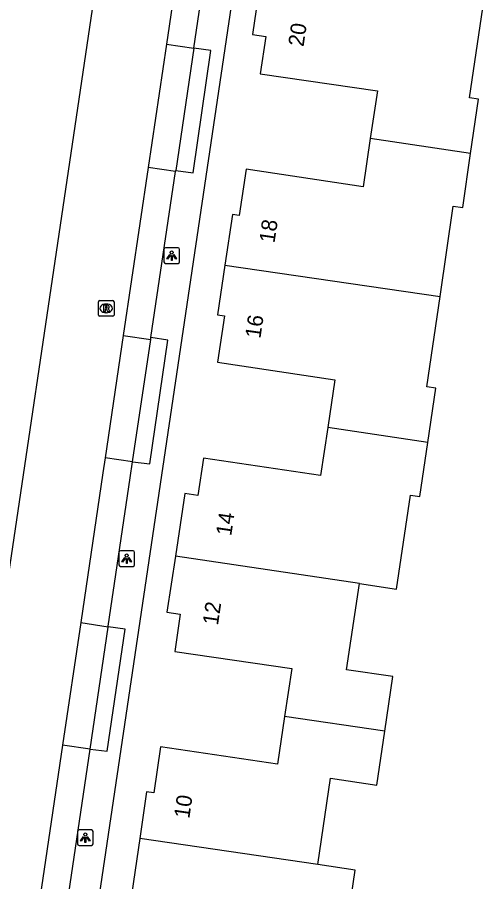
# Model space of a CAD drawing. Extents: x 164150 to 165261, y 382513 to 383432.
# Drawn here: x 164477.9 to 164507.7, y 382912.1 to 382967.6 of the extents above; entities that cross this region are included whole.
import ezdxf

# ---------------------------------------------------------------- set-up
doc = ezdxf.new("R2010")
doc.units = 0
for name, color, linetype in [('IMGEO_Lichtpunt', 7, 'Continuous'), ('IMGEO_Pand', 7, 'Continuous'), ('IMGEO_Pand_nummerreeks', 7, 'Continuous'), ('IMGEO_Rijbaan_lokaal_open', 7, 'Continuous'), ('IMGEO_Rioolput', 7, 'Continuous'), ('IMGEO_Voetpad_open', 7, 'Continuous')]:
    doc.layers.add(name, color=color, linetype=linetype)

msp = doc.modelspace()

# ---------------------------------------------------------------- linework, layer by layer
at = {"layer": 'IMGEO_Lichtpunt'}
for p, q in [((164487.287, 382952.663), (164487.287, 382951.856)), ((164487.287, 382952.663), (164487.287, 382951.856)), ((164488.189, 382952.758), (164487.381, 382952.758)), ((164488.189, 382952.758), (164487.381, 382952.758)), ((164488.283, 382951.856), (164488.283, 382952.663)), ((164488.283, 382951.856), (164488.283, 382952.663)), ((164487.381, 382951.762), (164488.189, 382951.762)), ((164487.381, 382951.762), (164488.189, 382951.762)), ((164484.401, 382933.205), (164484.401, 382932.398)), ((164484.401, 382933.205), (164484.401, 382932.398)), ((164485.303, 382933.3), (164484.495, 382933.3)), ((164485.303, 382933.3), (164484.495, 382933.3)), ((164485.397, 382932.398), (164485.397, 382933.205)), ((164485.397, 382932.398), (164485.397, 382933.205)), ((164484.495, 382932.304), (164485.303, 382932.304)), ((164484.495, 382932.304), (164485.303, 382932.304)), ((164481.745, 382915.287), (164481.745, 382914.48)), ((164481.745, 382915.287), (164481.745, 382914.48)), ((164482.647, 382915.382), (164481.839, 382915.382)), ((164482.647, 382915.382), (164481.839, 382915.382)), ((164482.741, 382914.48), (164482.741, 382915.287)), ((164482.741, 382914.48), (164482.741, 382915.287)), ((164481.839, 382914.386), (164482.647, 382914.386)), ((164481.839, 382914.386), (164482.647, 382914.386))]:
    msp.add_line(p, q, dxfattribs=at)
for points in [[(164487.661, 382952.327), (164487.7, 382952.299), (164487.512, 382952.037), (164487.474, 382952.064), (164487.661, 382952.327)], [(164487.873, 382952.299), (164487.911, 382952.326), (164488.098, 382952.064), (164488.059, 382952.036), (164487.873, 382952.299)], [(164487.763, 382952.279), (164487.81, 382952.279), (164487.81, 382951.957), (164487.763, 382951.957), (164487.763, 382952.279)], [(164484.775, 382932.869), (164484.814, 382932.841), (164484.626, 382932.579), (164484.588, 382932.606), (164484.775, 382932.869)], [(164484.877, 382932.821), (164484.924, 382932.821), (164484.924, 382932.499), (164484.877, 382932.499), (164484.877, 382932.821)], [(164484.987, 382932.841), (164485.025, 382932.868), (164485.212, 382932.606), (164485.173, 382932.578), (164484.987, 382932.841)], [(164482.119, 382914.951), (164482.158, 382914.923), (164481.97, 382914.661), (164481.932, 382914.688), (164482.119, 382914.951)], [(164482.221, 382914.903), (164482.268, 382914.903), (164482.268, 382914.581), (164482.221, 382914.581), (164482.221, 382914.903)], [(164482.331, 382914.923), (164482.369, 382914.95), (164482.556, 382914.688), (164482.517, 382914.66), (164482.331, 382914.923)]]:
    msp.add_lwpolyline(points, dxfattribs=at)
for centre in [(164487.786, 382952.461), (164484.9, 382933.003), (164482.244, 382915.085)]:
    msp.add_circle(centre, 0.0994, dxfattribs=at)
for centre, start, end in [((164487.381, 382952.663), 90, 180), ((164487.381, 382952.663), 90, 180), ((164488.189, 382952.663), 0, 90), ((164488.189, 382952.663), 0, 90), ((164487.381, 382951.856), 180, 270), ((164487.381, 382951.856), 180, 270), ((164488.189, 382951.856), 270, 0), ((164488.189, 382951.856), 270, 360), ((164484.495, 382933.205), 90, 180), ((164484.495, 382933.205), 90, 180), ((164485.303, 382933.205), 0, 90), ((164485.303, 382933.205), 0, 90), ((164484.495, 382932.398), 180, 270), ((164484.495, 382932.398), 180, 270), ((164485.303, 382932.398), 270, 0), ((164485.303, 382932.398), 270, 360), ((164481.839, 382915.287), 90, 180), ((164481.839, 382915.287), 90, 180), ((164482.647, 382915.287), 0, 90), ((164482.647, 382915.287), 0, 90), ((164481.839, 382914.48), 180, 270), ((164481.839, 382914.48), 180, 270), ((164482.647, 382914.48), 270, 0), ((164482.647, 382914.48), 270, 360)]:
    msp.add_arc(centre, 0.0946, start, end, dxfattribs=at)
at = {"layer": 'IMGEO_Pand'}
for points in [[(164493.531, 382970.275), (164492.965, 382966.452), (164493.813, 382966.327), (164493.462, 382963.942), (164500.979, 382962.835), (164500.524, 382959.772)], [(164506.962, 382958.826), (164507.474, 382962.308), (164506.878, 382962.404), (164507.734, 382968.167)], [(164500.524, 382959.772), (164500.066, 382956.684), (164492.553, 382957.806), (164492.116, 382954.838), (164491.677, 382954.904), (164491.198, 382951.65)], [(164506.962, 382958.826), (164500.524, 382959.772)], [(164504.998, 382949.631), (164505.846, 382955.431), (164506.45, 382955.343), (164506.962, 382958.826)], [(164491.198, 382951.65), (164490.727, 382948.45), (164491.163, 382948.387), (164490.733, 382945.418), (164498.249, 382944.295), (164497.794, 382941.224)], [(164491.198, 382951.65), (164504.998, 382949.631)], [(164504.217, 382940.268), (164504.734, 382943.745), (164504.149, 382943.831), (164504.998, 382949.631)], [(164497.794, 382941.224), (164497.336, 382938.134), (164489.82, 382939.256), (164489.466, 382936.867), (164488.626, 382936.992), (164488.019, 382932.954)], [(164504.217, 382940.268), (164497.794, 382941.224)], [(164499.829, 382931.196), (164502.207, 382930.842), (164503.106, 382936.88), (164503.699, 382936.791), (164504.217, 382940.268)], [(164488.019, 382932.954), (164487.478, 382929.36), (164488.333, 382929.233), (164487.978, 382926.843), (164495.482, 382925.737), (164495.029, 382922.675)], [(164499.829, 382931.196), (164488.019, 382932.954)], [(164501.455, 382921.725), (164501.969, 382925.229), (164499.005, 382925.662), (164499.829, 382931.196)], [(164495.029, 382922.675), (164494.577, 382919.612), (164487.065, 382920.724), (164486.631, 382917.756), (164486.177, 382917.822), (164485.737, 382914.833)], [(164501.455, 382921.725), (164495.029, 382922.675)], [(164497.165, 382913.157), (164497.979, 382918.699), (164500.947, 382918.264), (164501.455, 382921.725)], [(164485.737, 382914.833), (164485.222, 382911.337), (164485.647, 382911.272), (164485.215, 382908.319), (164492.734, 382907.199), (164492.284, 382904.127)], [(164497.165, 382913.157), (164485.737, 382914.833)], [(164498.744, 382903.179), (164499.262, 382906.703), (164498.667, 382906.787), (164499.559, 382912.806), (164497.165, 382913.157)]]:
    msp.add_lwpolyline(points, dxfattribs=at)
at = {"layer": 'IMGEO_Rijbaan_lokaal_open'}
for points in [[(164472.108, 382896.577), (164486.03, 382990.645), (164486.178, 382991.604)], [(164488.991, 382976.277), (164487.446, 382965.833)], [(164487.446, 382965.833), (164486.275, 382957.923)], [(164486.275, 382957.923), (164484.677, 382947.121)], [(164484.677, 382947.121), (164483.514, 382939.266)], [(164483.514, 382939.266), (164483.373, 382938.31), (164481.951, 382928.698)], [(164481.951, 382928.698), (164480.788, 382920.832)], [(164480.788, 382920.832), (164479.16, 382909.83)]]:
    msp.add_lwpolyline(points, dxfattribs=at)
at = {"layer": 'IMGEO_Rioolput'}
for p, q in [((164483.083, 382948.447), (164483.083, 382949.299)), ((164483.158, 382949.373), (164484.01, 382949.373)), ((164483.571, 382949.153), (164483.596, 382949.153)), ((164484.084, 382949.299), (164484.084, 382948.447)), ((164483.594, 382948.593), (164483.569, 382948.593)), ((164484.01, 382948.373), (164483.158, 382948.373))]:
    msp.add_line(p, q, dxfattribs=at)
for points in [[(164483.083, 382948.447), (164483.083, 382949.299)], [(164483.158, 382949.373), (164484.01, 382949.373)], [(164483.672, 382949.071), (164483.42, 382949.073), (164483.42, 382948.673)], [(164483.598, 382948.992), (164483.544, 382948.992), (164483.544, 382948.911)], [(164484.084, 382949.299), (164484.084, 382948.447)], [(164483.42, 382948.673), (164483.544, 382948.673), (164483.544, 382948.835), (164483.555, 382948.835)], [(164483.544, 382948.911), (164483.596, 382948.911)], [(164483.602, 382948.806), (164483.673, 382948.673), (164483.813, 382948.673), (164483.748, 382948.799)], [(164484.01, 382948.373), (164483.158, 382948.373)]]:
    msp.add_lwpolyline(points, dxfattribs=at)
for centre, radius, start, end in [((164483.16, 382949.297), 0.0765, 91.552, 178.448), ((164483.16, 382949.297), 0.0765, 91.552, 178.448), ((164483.604, 382948.896), 0.0964, 77.0061, 93.1865), ((164483.618, 382948.953), 0.0378, 276.6634, 79.6772), ((164483.671, 382948.961), 0.109, 350.3612, 89.416), ((164484.008, 382949.297), 0.0765, 1.552, 88.448), ((164484.008, 382949.297), 0.0765, 1.552, 88.448), ((164483.16, 382948.449), 0.0765, 181.552, 268.448), ((164483.16, 382948.449), 0.0765, 181.552, 268.448), ((164483.554, 382948.782), 0.0533, 26.0293, 88.6989), ((164483.58, 382949.1), 0.19, 274.7715, 282.9687), ((164483.669, 382948.961), 0.112, 277.5842, 350.9817), ((164483.653, 382948.746), 0.108, 29.5134, 73.7905), ((164484.008, 382948.449), 0.0765, 271.552, 358.448), ((164484.008, 382948.449), 0.0765, 271.552, 358.448)]:
    msp.add_arc(centre, radius, start, end, dxfattribs=at)
for centre, major_axis, ratio, start_param, end_param in [((164483.57, 382948.873), (-0.387, 0.002), 0.722429, 4.712389, 7.853982), ((164483.595, 382948.873), (-0.39, 0.002), 0.717154, 1.570796, 4.712389)]:
    msp.add_ellipse(centre, major_axis=major_axis, ratio=ratio, start_param=start_param, end_param=end_param, dxfattribs=at)
at = {"layer": 'IMGEO_Voetpad_open'}
for points in [[(164495.986, 382989.176), (164494.523, 382988.072), (164478.67, 382881.048)], [(164489.205, 382965.585), (164490.746, 382975.998)], [(164487.446, 382965.833), (164489.205, 382965.585)], [(164489.205, 382965.585), (164488.043, 382957.727)], [(164488.043, 382957.727), (164489.157, 382957.572), (164490.303, 382965.43), (164489.205, 382965.585)], [(164488.033, 382957.664), (164486.275, 382957.923)], [(164486.455, 382946.998), (164488.033, 382957.664)], [(164488.033, 382957.664), (164488.043, 382957.727)], [(164484.677, 382947.121), (164486.438, 382946.88)], [(164485.273, 382939.013), (164486.391, 382938.884), (164487.539, 382946.837), (164486.455, 382946.998)], [(164485.273, 382939.013), (164486.438, 382946.88)], [(164486.438, 382946.88), (164486.455, 382946.998)], [(164485.273, 382939.013), (164483.514, 382939.266)], [(164483.71, 382928.42), (164483.718, 382928.469), (164485.123, 382937.996), (164485.273, 382939.013)], [(164481.951, 382928.698), (164483.71, 382928.42)], [(164482.551, 382920.561), (164483.707, 382928.397), (164483.71, 382928.42)], [(164482.551, 382920.561), (164483.654, 382920.435), (164484.794, 382928.268), (164483.71, 382928.42)], [(164482.551, 382920.561), (164480.788, 382920.832)], [(164480.931, 382909.577), (164482.551, 382920.561)]]:
    msp.add_lwpolyline(points, dxfattribs=at)

# ---------------------------------------------------------------- texts
at = {"layer": 'IMGEO_Pand_nummerreeks'}
for s, rotation, p in [('20', 81.6293, (164496.239, 382965.645)), ('18', 81.6236, (164494.377, 382953.035)), ('16', 81.7611, (164493.475, 382946.909)), ('14', 81.572, (164491.601, 382934.225)), ('12', 81.5491, (164490.749, 382928.485)), ('10', 81.6809, (164488.912, 382916.077))]:
    msp.add_text(s, height=1, rotation=rotation, dxfattribs=at).set_placement(p)

doc.saveas('drawing.dxf')
